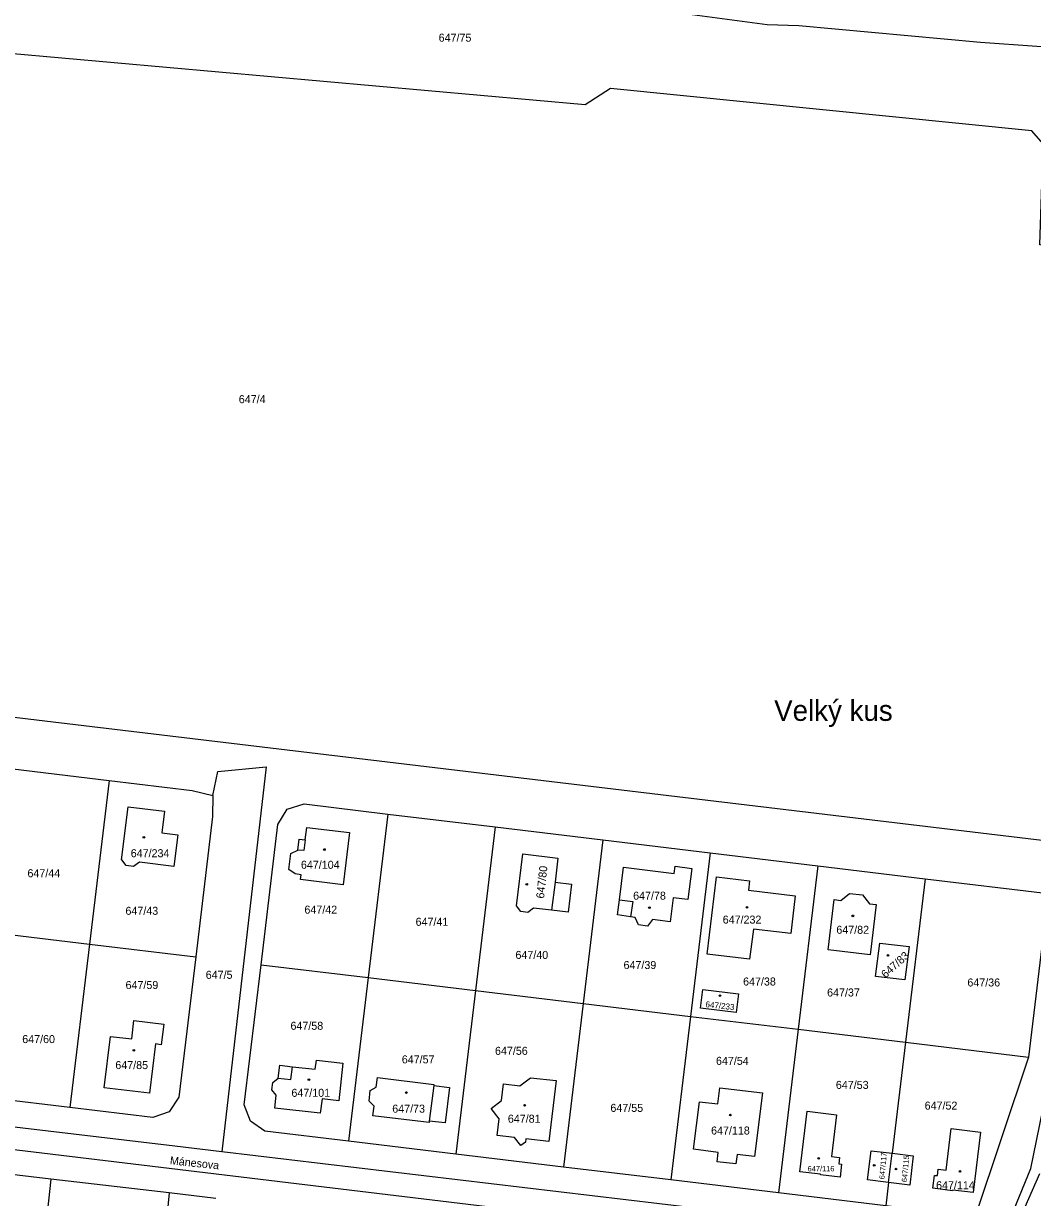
# Model space of a CAD drawing. Extents: x -724107 to -720612, y -1045267 to -1038441.
# Drawn here: x -722820.2 to -722605.8, y -1042119.5 to -1041870.1 of the extents above; entities that cross this region are included whole.
import ezdxf

# ---------------------------------------------------------------- set-up
doc = ezdxf.new("R2010")
doc.units = 0
for name, color, linetype in [('Hranice parcel', 7, 'Continuous'), ('Parcelní čísla', 7, 'Continuous'), ('Pop  PČ popisy', 7, 'Continuous'), ('Vnitřní kresba', 7, 'Continuous'), ('Značky budov', 7, 'Continuous')]:
    doc.layers.add(name, color=color, linetype=linetype)

msp = doc.modelspace()

# ---------------------------------------------------------------- linework, layer by layer
at = {"layer": 'Hranice parcel'}
for p, q in [((-722592.72, -1042044.97), (-723004.05, -1041995.81)), ((-722824.78, -1042028.19), (-722801.95, -1042030.93)), ((-722801.95, -1042030.93), (-722806.13, -1042065.68)), ((-722742.78, -1042038.05), (-722746.97, -1042072.8)), ((-722742.78, -1042038.05), (-722719.95, -1042040.8)), ((-722719.95, -1042040.8), (-722724.13, -1042075.54)), ((-722719.95, -1042040.8), (-722697.12, -1042043.54)), ((-722697.12, -1042043.54), (-722701.3, -1042078.29)), ((-722697.12, -1042043.54), (-722674.29, -1042046.29)), ((-722674.29, -1042046.29), (-722678.47, -1042081.04)), ((-722674.29, -1042046.29), (-722651.45, -1042049.04)), ((-722651.45, -1042049.04), (-722655.63, -1042083.78)), ((-722651.45, -1042049.04), (-722628.62, -1042051.79)), ((-722628.62, -1042051.79), (-722632.8, -1042086.53)), ((-722823.15, -1042063.63), (-722806.13, -1042065.68)), ((-722806.13, -1042065.68), (-722810.31, -1042100.42)), ((-722806.13, -1042065.68), (-722783.6, -1042068.39)), ((-722769.7, -1042070.06), (-722746.97, -1042072.8)), ((-722746.97, -1042072.8), (-722751.15, -1042107.54)), ((-722746.97, -1042072.8), (-722724.13, -1042075.54)), ((-722724.13, -1042075.54), (-722728.31, -1042110.29)), ((-722724.13, -1042075.54), (-722701.3, -1042078.29)), ((-722701.3, -1042078.29), (-722705.48, -1042113.03)), ((-722701.3, -1042078.29), (-722678.47, -1042081.04)), ((-722678.47, -1042081.04), (-722682.65, -1042115.78)), ((-722678.47, -1042081.04), (-722655.63, -1042083.78)), ((-722655.63, -1042083.78), (-722659.81, -1042118.53)), ((-722655.63, -1042083.78), (-722632.8, -1042086.53)), ((-722632.8, -1042086.53), (-722635.64, -1042110.11)), ((-722632.8, -1042086.53), (-722606.67, -1042089.67)), ((-722961.44, -1042092.63), (-722614.7, -1042134.22)), ((-722810.31, -1042100.42), (-722827.33, -1042098.38)), ((-722728.31, -1042110.29), (-722751.15, -1042107.54)), ((-722705.48, -1042113.03), (-722728.31, -1042110.29)), ((-722636.38, -1042116.32), (-722635.64, -1042110.11)), ((-722814.35, -1042115.64), (-722833.16, -1042113.36)), ((-722682.65, -1042115.78), (-722705.48, -1042113.03)), ((-722789.25, -1042118.51), (-722814.35, -1042115.64)), ((-722659.81, -1042118.53), (-722682.65, -1042115.78)), ((-722636.38, -1042116.32), (-722636.98, -1042121.28)), ((-722789.25, -1042118.51), (-722792.31, -1042149.95)), ((-722779.29, -1042119.73), (-722789.25, -1042118.51)), ((-722636.98, -1042121.28), (-722659.81, -1042118.53))]:
    msp.add_line(p, q, dxfattribs=at)
for points in [[(-722585.05, -1041917.8), (-722585.24, -1041917.79), (-722604.23, -1041917.18), (-722603.54, -1041895.69), (-722605.94, -1041892.94), (-722695.49, -1041883.93), (-722700.87, -1041887.41), (-722834.34, -1041875.54), (-722832.5, -1041854.85), (-722832.37, -1041853.47)], [(-722832.37, -1041853.47), (-722827.42, -1041854.57), (-722796.56, -1041856.37), (-722760.3, -1041860.25), (-722739.84, -1041862.63), (-722716.35, -1041863.87), (-722701.47, -1041865.02), (-722662.21, -1041870.37), (-722655.45, -1041870.54), (-722616.83, -1041874.08), (-722592.9, -1041875.83), (-722580.09, -1041876.52)], [(-722801.95, -1042030.93), (-722784.38, -1042033.05), (-722779.98, -1042034.09), (-722780.01, -1042038.61), (-722783.6, -1042068.39)], [(-722788.22, -1042049.19), (-722795.57, -1042048.26), (-722796.78, -1042049.21), (-722798.38, -1042048.99), (-722799.28, -1042047.81), (-722799.39, -1042047.79), (-722797.94, -1042036.5), (-722790.24, -1042037.45), (-722790.81, -1042042.06), (-722787.38, -1042042.5), (-722788.22, -1042049.19)], [(-722769.7, -1042070.06), (-722766.12, -1042040.28), (-722764.16, -1042037.04), (-722760.55, -1042035.91), (-722742.78, -1042038.05)], [(-722761.87, -1042045.71), (-722761.59, -1042043.41), (-722760.35, -1042043.57), (-722759.99, -1042040.89), (-722750.92, -1042042.01), (-722752.28, -1042053.07), (-722761.36, -1042051.96), (-722761.22, -1042050.97), (-722762.48, -1042050.79), (-722763.81, -1042049.81), (-722763.42, -1042046.43), (-722761.87, -1042045.71)], [(-722614.7, -1042134.22), (-722612.79, -1042129.4), (-722606.15, -1042113.37), (-722593.66, -1042052.11), (-722592.72, -1042044.97)], [(-722715.42, -1042057.58), (-722714.1, -1042046.54), (-722706.65, -1042047.43), (-722707.26, -1042052.52), (-722703.79, -1042052.94), (-722704.5, -1042058.89), (-722707.98, -1042058.48), (-722711.83, -1042058.03), (-722713.01, -1042058.95), (-722714.5, -1042058.76), (-722715.42, -1042057.58)], [(-722691.19, -1042059.86), (-722693.95, -1042059.49), (-722693.54, -1042056.25), (-722692.68, -1042049.32), (-722681.94, -1042050.7), (-722681.71, -1042049.14), (-722678.19, -1042049.59), (-722679.03, -1042056.24), (-722682.15, -1042055.87), (-722682.8, -1042060.97), (-722686.57, -1042060.49), (-722687.61, -1042061.84), (-722689.55, -1042061.58), (-722690.2, -1042060), (-722691.19, -1042059.86)], [(-722672.94, -1042051.41), (-722665.91, -1042052.24), (-722666.15, -1042054.23), (-722656.22, -1042055.45), (-722657.19, -1042063.46), (-722665.12, -1042062.51), (-722665.91, -1042068.87), (-722674.93, -1042067.79), (-722672.94, -1042051.41)], [(-722628.62, -1042051.79), (-722602.49, -1042054.93), (-722606.67, -1042089.67)], [(-722646.57, -1042056.4), (-722644.69, -1042054.92), (-722641.93, -1042055.23), (-722640.42, -1042057.13), (-722639.05, -1042057.29), (-722640.32, -1042067.95), (-722649.23, -1042066.9), (-722647.96, -1042056.24), (-722646.57, -1042056.4)], [(-722632.91, -1042073.26), (-722639.18, -1042072.58), (-722638.27, -1042065.45), (-722632.05, -1042066.19), (-722632.91, -1042073.26)], [(-722783.6, -1042068.39), (-722787.18, -1042098.17), (-722789.21, -1042101.31), (-722792.74, -1042102.54), (-722810.31, -1042100.42)], [(-722751.15, -1042107.54), (-722768.92, -1042105.4), (-722771.96, -1042103.3), (-722773.28, -1042099.84), (-722769.7, -1042070.06)], [(-722675.85, -1042075.32), (-722668.28, -1042076.25), (-722668.76, -1042080.2), (-722676.33, -1042079.27), (-722675.85, -1042075.32)], [(-722803.05, -1042096.22), (-722801.73, -1042085.3), (-722797.2, -1042085.81), (-722796.72, -1042081.93), (-722790.38, -1042082.68), (-722790.91, -1042087.05), (-722792.12, -1042086.89), (-722793.4, -1042097.38), (-722803.05, -1042096.22)], [(-722758.21, -1042092.28), (-722757.91, -1042090.32), (-722752.36, -1042090.99), (-722753.19, -1042098.98), (-722756.74, -1042098.55), (-722757.12, -1042101.56), (-722766.79, -1042100.53), (-722766.49, -1042097.8), (-722767.4, -1042096.61), (-722767.23, -1042095.08), (-722766.1, -1042094.14), (-722765.71, -1042091.41), (-722763.01, -1042091.74), (-722758.21, -1042092.28)], [(-722606.67, -1042089.67), (-722618.01, -1042123.56), (-722636.98, -1042121.28)], [(-722744.94, -1042094.04), (-722733.02, -1042095.49), (-722733.04, -1042095.69), (-722729.65, -1042096.11), (-722730.58, -1042103.67), (-722733.98, -1042103.28), (-722734.01, -1042103.57), (-722745.93, -1042102.13), (-722745.68, -1042100.11), (-722746.73, -1042099.07), (-722746.5, -1042096.8), (-722745.23, -1042096.04), (-722744.94, -1042094.04)], [(-722720.85, -1042100.62), (-722718.61, -1042098.87), (-722718.19, -1042095.39), (-722714.72, -1042095.8), (-722712.49, -1042094.06), (-722707.03, -1042094.69), (-722708.59, -1042107.61), (-722713.45, -1042107.03), (-722713.55, -1042107.75), (-722714.49, -1042108.48), (-722715.86, -1042106.74), (-722719.52, -1042106.31), (-722719.1, -1042102.82), (-722720.85, -1042100.62)], [(-722668.86, -1042112.39), (-722672.81, -1042111.9), (-722672.6, -1042109.92), (-722677.85, -1042109.26), (-722676.58, -1042099.17), (-722672.68, -1042099.64), (-722672.26, -1042096.2), (-722663.19, -1042097.28), (-722664.88, -1042110.81), (-722668.58, -1042110.4), (-722668.86, -1042112.39)], [(-722653.68, -1042101.19), (-722647.47, -1042101.94), (-722648.54, -1042110.77), (-722646.8, -1042110.98), (-722646.96, -1042112.34), (-722646.37, -1042112.42), (-722646.7, -1042115.17), (-722650.87, -1042114.66), (-722650.86, -1042114.57), (-722655.23, -1042114.05), (-722653.68, -1042101.19)], [(-722623.07, -1042104.88), (-722616.86, -1042105.63), (-722618.41, -1042118.48), (-722622.77, -1042117.95), (-722622.78, -1042118.06), (-722626.96, -1042117.55), (-722626.62, -1042114.8), (-722626.03, -1042114.87), (-722625.86, -1042113.51), (-722624.13, -1042113.71), (-722623.07, -1042104.88)], [(-722636.38, -1042116.32), (-722640.84, -1042115.78), (-722640.09, -1042109.57), (-722635.64, -1042110.11)], [(-722635.64, -1042110.11), (-722631.16, -1042110.65), (-722631.91, -1042116.86), (-722636.38, -1042116.32)], [(-722814.35, -1042115.64), (-722814.88, -1042120.22), (-722816.05, -1042131.41)]]:
    msp.add_lwpolyline(points, dxfattribs=at)
at = {"layer": 'Vnitřní kresba'}
for p, q in [((-722779.98, -1042034.09), (-722778.88, -1042029.03)), ((-722778.88, -1042029.03), (-722768.66, -1042028.06)), ((-722768.66, -1042028.06), (-722778.03, -1042109.8)), ((-722760.35, -1042043.57), (-722760.65, -1042045.83)), ((-722760.65, -1042045.83), (-722761.87, -1042045.71)), ((-722707.26, -1042052.52), (-722707.98, -1042058.48)), ((-722788.05, -1042108.59), (-722963.56, -1042087.8)), ((-722763.37, -1042094.47), (-722763.01, -1042091.74)), ((-722766.1, -1042094.14), (-722763.37, -1042094.47)), ((-722733.04, -1042095.69), (-722733.98, -1042103.28)), ((-722778.03, -1042109.8), (-722788.05, -1042108.59)), ((-722612.79, -1042129.4), (-722778.03, -1042109.8)), ((-722604.34, -1042114.47), (-722611.31, -1042130.23))]:
    msp.add_line(p, q, dxfattribs=at)
msp.add_lwpolyline([(-722693.54, -1042056.25), (-722690.76, -1042056.63), (-722691.19, -1042059.86)], dxfattribs=at)
at = {"layer": 'Značky budov'}
for centre in [(-722794.61, -1042042.99), (-722756.25, -1042045.6), (-722713.26, -1042052.98), (-722687.2, -1042057.94), (-722666.47, -1042057.89), (-722643.98, -1042059.69), (-722636.5, -1042068.1), (-722672.2, -1042076.63), (-722796.74, -1042088.26), (-722759.56, -1042094.48), (-722738.84, -1042097.21), (-722713.72, -1042099.93), (-722670, -1042102), (-722651.24, -1042111.2), (-722639.44, -1042112.68), (-722634.8, -1042113.46), (-722621.22, -1042113.98)]:
    msp.add_circle(centre, 0.175, dxfattribs=at)

# ---------------------------------------------------------------- texts
at = {"layer": 'Parcelní čísla'}
for s, height, p in [('647/75', 1.7, (-722731.98, -1041874)), ('647/4', 1.7, (-722774.44, -1041950.78)), ('647/234', 1.7, (-722797.4, -1042047.23)), ('647/104', 1.7, (-722761.24, -1042049.68)), ('647/44', 1.7, (-722819.34, -1042051.48)), ('647/78', 1.7, (-722690.66, -1042056.24)), ('647/43', 1.7, (-722798.52, -1042059.46)), ('647/42', 1.7, (-722760.5, -1042059.21)), ('647/41', 1.7, (-722736.88, -1042061.79)), ('647/232', 1.7, (-722671.63, -1042061.33)), ('647/82', 1.7, (-722647.49, -1042063.49)), ('647/40', 1.7, (-722715.66, -1042068.83)), ('647/39', 1.7, (-722692.7, -1042070.97)), ('647/5', 1.7, (-722781.47, -1042073.06)), ('647/38', 1.7, (-722667.3, -1042074.48)), ('647/36', 1.7, (-722619.65, -1042074.68)), ('647/59', 1.7, (-722798.5, -1042075.22)), ('647/37', 1.7, (-722649.45, -1042076.81)), ('647/58', 1.7, (-722763.46, -1042083.88)), ('647/60', 1.7, (-722820.45, -1042086.71)), ('647/56', 1.7, (-722720.01, -1042089.2)), ('647/57', 1.7, (-722739.81, -1042091.02)), ('647/54', 1.7, (-722673.06, -1042091.33)), ('647/85', 1.7, (-722800.67, -1042092.23)), ('647/53', 1.7, (-722647.59, -1042096.44)), ('647/101', 1.7, (-722763.26, -1042098.12)), ('647/73', 1.7, (-722741.84, -1042101.49)), ('647/55', 1.7, (-722695.49, -1042101.32)), ('647/52', 1.7, (-722628.73, -1042100.84)), ('647/81', 1.7, (-722717.28, -1042103.62)), ('647/118', 1.7, (-722674.1, -1042106.13)), ('647/116', 1.139, (-722653.58, -1042113.96)), ('647/114', 1.7, (-722626.3, -1042117.75))]:
    msp.add_text(s, height=height, dxfattribs=at).set_placement(p)
for s, height, rotation, p in [('647/80', 1.7, 84, (-722709.59, -1042056.06)), ('647/83', 1.7, 42, (-722637.03, -1042073.02)), ('647/233', 1.275, 354, (-722675.34, -1042079.08)), ('647/117', 1.139, 85, (-722637.26, -1042115.68)), ('647/115', 1.139, 85, (-722632.5, -1042116.29))]:
    msp.add_text(s, height=height, rotation=rotation, dxfattribs=at).set_placement(p)
at = {"layer": 'Pop  PČ popisy'}
msp.add_text('Velký kus', height=4.4, dxfattribs=at).set_placement((-722660.7, -1042018.27))
msp.add_text('Mánesova', height=1.7, rotation=354, dxfattribs=at).set_placement((-722789.14, -1042112.45))

doc.saveas('drawing.dxf')
